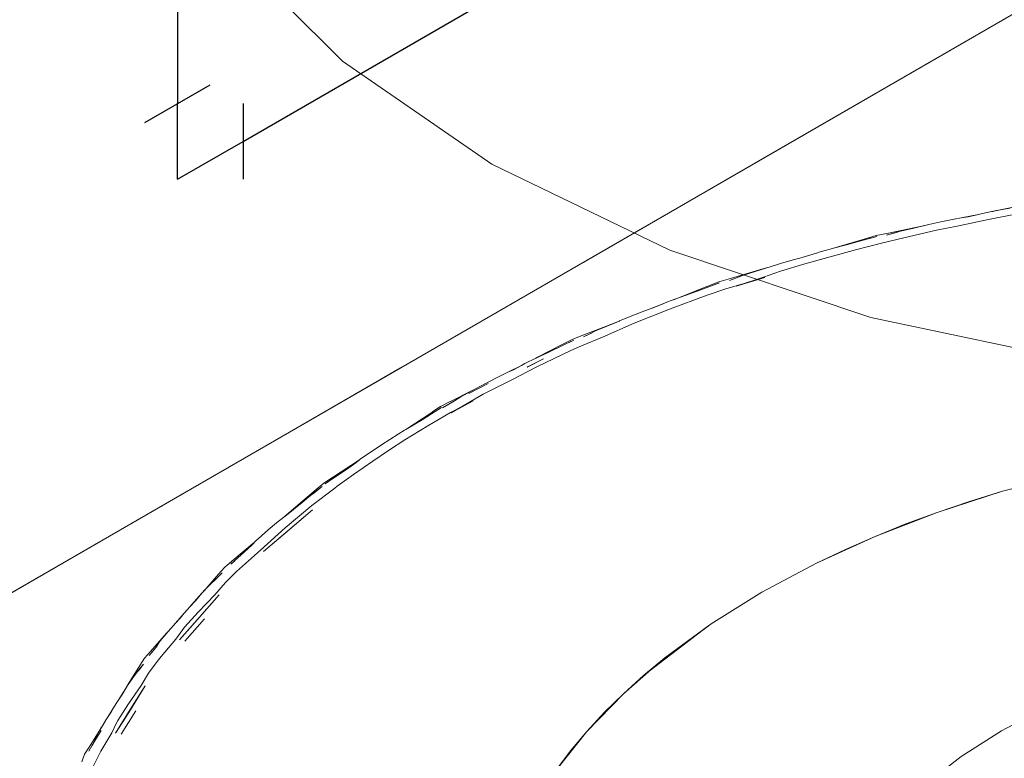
# Model space of a CAD drawing. Header units: millimetres. Extents: x -16331 to -10174, y -4135 to -3584.
# Tile 399 of 456: x -10209.66 to -10207.06, y -3990 to -3988.04. Entities that reach past the tile are written whole.
import ezdxf

# ---------------------------------------------------------------- set-up
doc = ezdxf.new("R2010")
doc.units = ezdxf.units.MM
doc.layers.add('AF-Condutos', color=4, linetype='Continuous')
doc.layers.add('AF-Conexões', color=4, linetype='Continuous')
for name, color, linetype, lineweight in [('AL-Reservatório cilíndrico', 9, 'Continuous', 18), ('IFC-IfcBuildingElementProxy-Contorno', 250, 'Continuous', 5), ('IFC-IfcFlowTerminal-Contorno', 250, 'Continuous', 5)]:
    doc.layers.add(name, color=color, linetype=linetype, lineweight=lineweight)

msp = doc.modelspace()

# ---------------------------------------------------------------- linework, layer by layer
at = {"layer": 'AF-Condutos'}
for p, q in [((-10209.2439, -3985.0645), (-10209.2439, -3988.2645)), ((-10209.0707, -3988.3645), (-10207.5984, -3987.5145))]:
    msp.add_line(p, q, dxfattribs=at)
at = {"layer": 'AF-Conexões'}
for p, q in [((-10209.3305, -3988.3145), (-10209.1573, -3988.2145)), ((-10209.2439, -3988.4645), (-10209.2439, -3988.2645)), ((-10209.0707, -3988.2645), (-10209.0707, -3988.4645)), ((-10209.2439, -3988.4645), (-10209.0707, -3988.3645))]:
    msp.add_line(p, q, dxfattribs=at)
at = {"layer": 'AL-Reservatório cilíndrico'}
msp.add_lwpolyline([(-10209.1153, -3987.845), (-10208.8079, -3988.1524), (-10208.4127, -3988.4244), (-10207.9417, -3988.6525), (-10207.4092, -3988.83), (-10206.8314, -3988.9514), (-10206.2259, -3989.0131), (-10205.6111, -3989.0131), (-10205.0056, -3988.9514), (-10204.4278, -3988.83), (-10203.8954, -3988.6525), (-10203.4244, -3988.4244), (-10203.0291, -3988.1524), (-10202.7217, -3987.845)], dxfattribs=at)
at = {"layer": 'IFC-IfcBuildingElementProxy-Contorno', "lineweight": 5}
for p, q in [((-10205.9185, -3987.3844), (-10211.2882, -3990.4846)), ((-10205.9189, -3987.3846), (-10207.6918, -3988.4081)), ((-10207.6918, -3988.4081), (-10207.9221, -3988.5412)), ((-10207.9221, -3988.5412), (-10208.1584, -3988.6775)), ((-10208.169, -3988.6837), (-10208.4148, -3988.8256)), ((-10208.1584, -3988.6775), (-10208.169, -3988.6837)), ((-10208.4148, -3988.8256), (-10208.6541, -3988.9637)), ((-10208.6541, -3988.9637), (-10208.7255, -3989.005)), ((-10208.7255, -3989.005), (-10208.9648, -3989.1431)), ((-10208.9648, -3989.1431), (-10209.2106, -3989.285)), ((-10209.2106, -3989.285), (-10209.2212, -3989.2912)), ((-10209.2212, -3989.2912), (-10209.4575, -3989.4276)), ((-10209.4575, -3989.4276), (-10209.6878, -3989.5606))]:
    msp.add_line(p, q, dxfattribs=at)
at = {"layer": 'IFC-IfcFlowTerminal-Contorno', "lineweight": 5}
for p, q in [((-10206.9889, -3988.5292), (-10207.0837, -3988.5489)), ((-10207.1135, -3988.5549), (-10207.1245, -3988.5574)), ((-10207.0931, -3988.5509), (-10207.1135, -3988.5549)), ((-10207.0179, -3988.5553), (-10207.107, -3988.5724)), ((-10207.0767, -3988.5476), (-10207.0931, -3988.5509)), ((-10207.0863, -3988.5495), (-10207.0931, -3988.5509)), ((-10207.0837, -3988.5489), (-10207.0863, -3988.5495)), ((-10207.0402, -3988.541), (-10207.0767, -3988.5476)), ((-10207.224, -3988.5775), (-10207.2556, -3988.5846)), ((-10207.1888, -3988.5702), (-10207.224, -3988.5775)), ((-10207.1703, -3988.5669), (-10207.1888, -3988.5702)), ((-10207.107, -3988.5724), (-10207.1807, -3988.5885)), ((-10207.1245, -3988.5574), (-10207.1703, -3988.5669)), ((-10207.1515, -3988.5635), (-10207.1703, -3988.5669)), ((-10207.1245, -3988.5574), (-10207.1515, -3988.5635)), ((-10207.3627, -3988.6069), (-10207.3956, -3988.6137)), ((-10207.3683, -3988.6121), (-10207.3389, -3988.6046)), ((-10207.347, -3988.6063), (-10207.3683, -3988.6121)), ((-10207.2748, -3988.5886), (-10207.3627, -3988.6069)), ((-10207.3311, -3988.602), (-10207.347, -3988.6063)), ((-10207.2952, -3988.5935), (-10207.3311, -3988.602)), ((-10207.2355, -3988.5989), (-10207.3224, -3988.6192)), ((-10207.2596, -3988.5855), (-10207.2952, -3988.5935)), ((-10207.2556, -3988.5846), (-10207.2748, -3988.5886)), ((-10207.2556, -3988.5846), (-10207.2596, -3988.5855)), ((-10207.1807, -3988.5885), (-10207.2355, -3988.5989)), ((-10207.4267, -3988.6229), (-10207.5168, -3988.6494)), ((-10207.4391, -3988.6287), (-10207.4738, -3988.638)), ((-10207.3808, -3988.6334), (-10207.4503, -3988.651)), ((-10207.3938, -3988.6161), (-10207.4391, -3988.6287)), ((-10207.3956, -3988.6137), (-10207.4267, -3988.6229)), ((-10207.4121, -3988.6214), (-10207.3938, -3988.6161)), ((-10207.3224, -3988.6192), (-10207.3808, -3988.6334)), ((-10207.5431, -3988.6569), (-10207.5535, -3988.6602)), ((-10207.5263, -3988.6522), (-10207.5431, -3988.6569)), ((-10207.5084, -3988.6472), (-10207.5263, -3988.6522)), ((-10207.5204, -3988.6505), (-10207.5263, -3988.6522)), ((-10207.5168, -3988.6494), (-10207.5204, -3988.6505)), ((-10207.4503, -3988.651), (-10207.5171, -3988.6694)), ((-10207.4738, -3988.638), (-10207.5084, -3988.6472)), ((-10207.6149, -3988.6777), (-10207.6482, -3988.6875)), ((-10207.5972, -3988.6731), (-10207.6149, -3988.6777)), ((-10207.5535, -3988.6602), (-10207.5972, -3988.6731)), ((-10207.5793, -3988.6683), (-10207.5972, -3988.6731)), ((-10207.5171, -3988.6694), (-10207.5841, -3988.6884)), ((-10207.5535, -3988.6602), (-10207.5793, -3988.6683)), ((-10207.6954, -3988.7019), (-10207.7805, -3988.727)), ((-10207.7152, -3988.7084), (-10207.7488, -3988.7193)), ((-10207.6818, -3988.698), (-10207.7152, -3988.7084)), ((-10207.678, -3988.6968), (-10207.6954, -3988.7019)), ((-10207.6482, -3988.7074), (-10207.6938, -3988.7237)), ((-10207.678, -3988.6968), (-10207.6818, -3988.698)), ((-10207.6482, -3988.6875), (-10207.678, -3988.6968)), ((-10207.5841, -3988.6884), (-10207.6482, -3988.7074)), ((-10207.8117, -3988.7361), (-10207.8406, -3988.7475)), ((-10207.7805, -3988.727), (-10207.8117, -3988.7361)), ((-10207.7838, -3988.7321), (-10207.7575, -3988.723)), ((-10207.7647, -3988.7252), (-10207.7838, -3988.7321)), ((-10207.6938, -3988.7237), (-10207.7654, -3988.7473)), ((-10207.7654, -3988.7473), (-10207.6898, -3988.7243)), ((-10207.7488, -3988.7193), (-10207.7647, -3988.7252)), ((-10207.7236, -3988.7343), (-10207.7447, -3988.7405)), ((-10207.6898, -3988.7243), (-10207.7236, -3988.7343)), ((-10207.8406, -3988.7475), (-10207.9313, -3988.7831)), ((-10207.8518, -3988.7541), (-10207.888, -3988.7673)), ((-10207.8097, -3988.7384), (-10207.8518, -3988.7541)), ((-10207.7928, -3988.7546), (-10207.8425, -3988.7715)), ((-10207.8219, -3988.7432), (-10207.8095, -3988.7383)), ((-10207.8095, -3988.7383), (-10207.8097, -3988.7384)), ((-10207.7447, -3988.7405), (-10207.7928, -3988.7546)), ((-10207.9472, -3988.7891), (-10207.957, -3988.7932)), ((-10207.9374, -3988.7855), (-10207.9472, -3988.7891)), ((-10207.8425, -3988.7715), (-10207.9424, -3988.8085)), ((-10207.888, -3988.7673), (-10207.9374, -3988.7855)), ((-10207.9313, -3988.7831), (-10207.9374, -3988.7855)), ((-10208.0144, -3988.8151), (-10208.0465, -3988.8276)), ((-10207.9424, -3988.8085), (-10208.0359, -3988.8449)), ((-10207.9977, -3988.8091), (-10208.0144, -3988.8151)), ((-10207.957, -3988.7932), (-10207.9977, -3988.8091)), ((-10207.981, -3988.8032), (-10207.9977, -3988.8091)), ((-10207.957, -3988.7932), (-10207.981, -3988.8032)), ((-10208.0813, -3988.8421), (-10208.1377, -3988.8658)), ((-10208.0756, -3988.8397), (-10208.1161, -3988.8556)), ((-10208.0747, -3988.8394), (-10208.0813, -3988.8421)), ((-10208.0747, -3988.8394), (-10208.0756, -3988.8397)), ((-10208.0465, -3988.8276), (-10208.0747, -3988.8394)), ((-10208.1161, -3988.8556), (-10208.1691, -3988.8764)), ((-10208.1377, -3988.8658), (-10208.1534, -3988.8733)), ((-10208.0359, -3988.8449), (-10208.1192, -3988.882)), ((-10208.198, -3988.8877), (-10208.2242, -3988.9011)), ((-10208.1953, -3988.8897), (-10208.2181, -3988.9011)), ((-10208.208, -3988.8962), (-10208.1953, -3988.8897)), ((-10208.1691, -3988.8764), (-10208.198, -3988.8877)), ((-10208.1953, -3988.8897), (-10208.1953, -3988.8897)), ((-10208.1192, -3988.882), (-10208.1752, -3988.9047)), ((-10208.1701, -3988.8812), (-10208.1471, -3988.8708)), ((-10208.1534, -3988.8733), (-10208.1701, -3988.8812)), ((-10208.2031, -3988.9171), (-10208.2933, -3988.9605)), ((-10208.2242, -3988.9011), (-10208.2918, -3988.9355)), ((-10208.2181, -3988.9011), (-10208.263, -3988.9228)), ((-10208.1752, -3988.9047), (-10208.2031, -3988.9171)), ((-10208.2962, -3988.9377), (-10208.3246, -3988.9519)), ((-10208.2756, -3988.9392), (-10208.3192, -3988.9614)), ((-10208.3163, -3988.9599), (-10208.2756, -3988.9392)), ((-10208.2956, -3988.9374), (-10208.2962, -3988.9377)), ((-10208.263, -3988.9228), (-10208.2956, -3988.9374)), ((-10208.2918, -3988.9355), (-10208.2956, -3988.9374)), ((-10208.3339, -3988.9569), (-10208.3696, -3988.9751)), ((-10208.3553, -3988.9684), (-10208.3696, -3988.9751)), ((-10208.2933, -3988.9605), (-10208.3595, -3988.9949)), ((-10208.3339, -3988.9569), (-10208.3553, -3988.9684)), ((-10208.3246, -3988.9519), (-10208.3339, -3988.9569)), ((-10208.3192, -3988.9614), (-10208.3163, -3988.9599)), ((-10208.3912, -3988.9851), (-10208.4237, -3989.0021)), ((-10208.3696, -3988.9751), (-10208.3912, -3988.9851)), ((-10208.3595, -3988.9949), (-10208.3721, -3989.0013)), ((-10208.4647, -3989.0235), (-10208.5221, -3989.0527)), ((-10208.465, -3989.0241), (-10208.4944, -3989.0404)), ((-10208.4731, -3989.0311), (-10208.4217, -3989.0049)), ((-10208.4455, -3989.0137), (-10208.465, -3989.0241)), ((-10208.4541, -3989.0181), (-10208.4647, -3989.0235)), ((-10208.4455, -3989.0137), (-10208.4541, -3989.0181)), ((-10208.4237, -3989.0021), (-10208.4455, -3989.0137)), ((-10208.3721, -3989.0013), (-10208.4356, -3989.0331)), ((-10208.5425, -3989.0694), (-10208.5091, -3989.0495)), ((-10208.511, -3989.0504), (-10208.5425, -3989.0694)), ((-10208.4356, -3989.0331), (-10208.5198, -3989.0825)), ((-10208.5198, -3989.0825), (-10208.4616, -3989.0504)), ((-10208.4944, -3989.0404), (-10208.511, -3989.0504)), ((-10208.4616, -3989.0504), (-10208.4893, -3989.0645)), ((-10208.5452, -3989.0678), (-10208.5718, -3989.085)), ((-10208.5483, -3989.066), (-10208.5681, -3989.079)), ((-10208.5222, -3989.0527), (-10208.5483, -3989.066)), ((-10208.5221, -3989.0527), (-10208.5222, -3989.0527)), ((-10208.5221, -3989.0527), (-10208.5221, -3989.0527)), ((-10208.4893, -3989.0645), (-10208.522, -3989.0812)), ((-10208.5714, -3989.0811), (-10208.64, -3989.1261)), ((-10208.5963, -3989.1009), (-10208.6355, -3989.1235)), ((-10208.5718, -3989.085), (-10208.5963, -3989.1009)), ((-10208.522, -3989.0812), (-10208.5815, -3989.1165)), ((-10208.5681, -3989.079), (-10208.5714, -3989.0811)), ((-10208.6432, -3989.1282), (-10208.6603, -3989.1386)), ((-10208.6355, -3989.1235), (-10208.6432, -3989.1282)), ((-10208.64, -3989.1261), (-10208.6432, -3989.1282)), ((-10208.5815, -3989.1165), (-10208.6422, -3989.1535)), ((-10208.6603, -3989.1386), (-10208.7044, -3989.1671)), ((-10208.6422, -3989.1535), (-10208.6862, -3989.1821)), ((-10208.7044, -3989.1671), (-10208.729, -3989.1837)), ((-10208.7625, -3989.2063), (-10208.8341, -3989.2532)), ((-10208.7625, -3989.2063), (-10208.7722, -3989.2144)), ((-10208.7596, -3989.2039), (-10208.7625, -3989.2063)), ((-10208.729, -3989.1837), (-10208.7596, -3989.2039)), ((-10208.6862, -3989.1821), (-10208.7275, -3989.2102)), ((-10208.7966, -3989.2318), (-10208.8332, -3989.2561)), ((-10208.7722, -3989.2144), (-10208.7966, -3989.2318)), ((-10208.7275, -3989.2102), (-10208.7785, -3989.2453)), ((-10208.8341, -3989.2532), (-10208.8572, -3989.2683)), ((-10208.8332, -3989.2561), (-10208.8537, -3989.2699)), ((-10208.7785, -3989.2453), (-10208.8216, -3989.2765)), ((-10206.8815, -3989.2421), (-10207.061, -3989.2898)), ((-10208.8768, -3989.285), (-10208.9186, -3989.3204)), ((-10208.8278, -3989.2815), (-10208.8886, -3989.3277)), ((-10208.8865, -3989.2977), (-10208.861, -3989.2771)), ((-10208.8572, -3989.2683), (-10208.8768, -3989.285)), ((-10208.861, -3989.2771), (-10208.8721, -3989.2855)), ((-10208.8537, -3989.2698), (-10208.8447, -3989.2639)), ((-10208.8537, -3989.2699), (-10208.8537, -3989.2698)), ((-10208.8216, -3989.2765), (-10208.8278, -3989.2815)), ((-10208.897, -3989.3042), (-10208.9154, -3989.32)), ((-10208.8721, -3989.2855), (-10208.897, -3989.3042)), ((-10207.2334, -3989.3456), (-10207.061, -3989.2898)), ((-10207.061, -3989.2898), (-10207.1481, -3989.3167)), ((-10208.9186, -3989.3204), (-10208.9632, -3989.3583)), ((-10208.8886, -3989.3277), (-10208.9592, -3989.3866)), ((-10208.9154, -3989.32), (-10208.9375, -3989.3384)), ((-10207.1481, -3989.3167), (-10207.2334, -3989.3456)), ((-10208.9632, -3989.3583), (-10208.9821, -3989.3731)), ((-10208.887, -3989.3391), (-10208.9656, -3989.4057)), ((-10208.9605, -3989.3562), (-10208.9632, -3989.3583)), ((-10208.9375, -3989.3384), (-10208.9605, -3989.3562)), ((-10208.9518, -3989.3942), (-10208.887, -3989.3391)), ((-10207.3977, -3989.409), (-10207.2334, -3989.3456)), ((-10207.2334, -3989.3456), (-10207.3166, -3989.3763)), ((-10208.9592, -3989.3866), (-10209.0246, -3989.4455)), ((-10208.9821, -3989.3731), (-10209.0039, -3989.3921)), ((-10207.3166, -3989.3763), (-10207.3977, -3989.409)), ((-10209.0309, -3989.4152), (-10209.0359, -3989.4201)), ((-10209.0039, -3989.3921), (-10209.0309, -3989.4152)), ((-10209.0167, -3989.4493), (-10208.9518, -3989.3942)), ((-10208.9656, -3989.4057), (-10209.0167, -3989.4493)), ((-10207.5528, -3989.4796), (-10207.3977, -3989.409)), ((-10207.3977, -3989.409), (-10207.4764, -3989.4434)), ((-10209.0407, -3989.4242), (-10209.1001, -3989.4746)), ((-10209.0468, -3989.431), (-10209.0668, -3989.4501)), ((-10209.0359, -3989.4201), (-10209.0468, -3989.431)), ((-10209.0359, -3989.4201), (-10209.0407, -3989.4242)), ((-10209.0844, -3989.4658), (-10209.1033, -3989.4828)), ((-10209.0668, -3989.4501), (-10209.0844, -3989.4658)), ((-10209.0246, -3989.4455), (-10209.0724, -3989.4878)), ((-10207.4764, -3989.4434), (-10207.5528, -3989.4796)), ((-10209.1197, -3989.4913), (-10209.1356, -3989.5093)), ((-10209.1001, -3989.4746), (-10209.1197, -3989.4913)), ((-10209.1033, -3989.4828), (-10209.0929, -3989.4735)), ((-10209.0724, -3989.4878), (-10209.0877, -3989.5023)), ((-10207.5528, -3989.4796), (-10207.6979, -3989.557)), ((-10207.6979, -3989.557), (-10207.5528, -3989.4796)), ((-10209.1356, -3989.5093), (-10209.1685, -3989.5467)), ((-10209.1384, -3989.5181), (-10209.1612, -3989.5397)), ((-10209.1424, -3989.5226), (-10209.1256, -3989.5059)), ((-10209.1256, -3989.5059), (-10209.1384, -3989.5181)), ((-10209.0877, -3989.5023), (-10209.1171, -3989.531)), ((-10209.1612, -3989.5397), (-10209.1794, -3989.5594)), ((-10209.1171, -3989.531), (-10209.145, -3989.5637)), ((-10209.1878, -3989.5685), (-10209.2119, -3989.5958)), ((-10209.1794, -3989.5594), (-10209.1963, -3989.5795)), ((-10209.1339, -3989.5637), (-10209.191, -3989.6291)), ((-10209.145, -3989.5637), (-10209.1894, -3989.6091)), ((-10209.1717, -3989.5502), (-10209.1878, -3989.5685)), ((-10209.1863, -3989.6231), (-10209.1339, -3989.5637)), ((-10209.1685, -3989.5467), (-10209.1717, -3989.5502)), ((-10207.6979, -3989.557), (-10207.832, -3989.6408)), ((-10207.832, -3989.6408), (-10207.6979, -3989.557)), ((-10209.2119, -3989.5958), (-10209.2179, -3989.6021)), ((-10209.1963, -3989.5795), (-10209.2119, -3989.5958)), ((-10209.2264, -3989.6122), (-10209.2493, -3989.6382)), ((-10209.2386, -3989.6824), (-10209.1863, -3989.6231)), ((-10209.2264, -3989.6122), (-10209.2366, -3989.6244)), ((-10209.2179, -3989.6021), (-10209.2264, -3989.6122)), ((-10209.1894, -3989.6091), (-10209.2255, -3989.6491)), ((-10209.2552, -3989.6446), (-10209.2688, -3989.6603)), ((-10209.2493, -3989.6382), (-10209.2552, -3989.6446)), ((-10209.2366, -3989.6244), (-10209.2493, -3989.6382)), ((-10209.191, -3989.6291), (-10209.2386, -3989.6824)), ((-10209.2255, -3989.6491), (-10209.2298, -3989.655)), ((-10209.2245, -3989.6863), (-10209.1723, -3989.6272)), ((-10208.0109, -3989.7772), (-10207.8377, -3989.6446)), ((-10207.9544, -3989.7304), (-10207.832, -3989.6408)), ((-10207.8377, -3989.6446), (-10207.9544, -3989.7304)), ((-10207.832, -3989.6408), (-10207.8469, -3989.6517)), ((-10209.2736, -3989.6658), (-10209.2899, -3989.6857)), ((-10209.2724, -3989.6643), (-10209.2859, -3989.6796)), ((-10209.2688, -3989.6603), (-10209.2736, -3989.6658)), ((-10209.2688, -3989.6603), (-10209.2724, -3989.6643)), ((-10209.2298, -3989.655), (-10209.2482, -3989.6806)), ((-10207.8469, -3989.6517), (-10207.9544, -3989.7304)), ((-10209.2859, -3989.6796), (-10209.3159, -3989.7136)), ((-10209.2993, -3989.7004), (-10209.3017, -3989.7032)), ((-10209.2899, -3989.6857), (-10209.3012, -3989.7026)), ((-10209.3012, -3989.7026), (-10209.2993, -3989.7004)), ((-10209.2482, -3989.6806), (-10209.2871, -3989.727)), ((-10209.3159, -3989.7136), (-10209.3317, -3989.7316)), ((-10209.3017, -3989.7032), (-10209.319, -3989.724)), ((-10209.319, -3989.724), (-10209.3087, -3989.7116)), ((-10209.3087, -3989.7116), (-10209.3012, -3989.7026)), ((-10209.2871, -3989.727), (-10209.2976, -3989.7401)), ((-10209.3436, -3989.7506), (-10209.3683, -3989.7903)), ((-10209.3475, -3989.7643), (-10209.3345, -3989.7467)), ((-10209.3345, -3989.7467), (-10209.3446, -3989.7597)), ((-10209.3317, -3989.7316), (-10209.3436, -3989.7506)), ((-10209.2976, -3989.7401), (-10209.3206, -3989.7708)), ((-10207.9544, -3989.7304), (-10208.0109, -3989.7772)), ((-10207.9544, -3989.7304), (-10208.0109, -3989.7772)), ((-10207.9904, -3989.7615), (-10207.9544, -3989.7304)), ((-10209.3446, -3989.7597), (-10209.3628, -3989.7831)), ((-10209.3206, -3989.7708), (-10209.3401, -3989.8035)), ((-10208.0641, -3989.8252), (-10207.9904, -3989.7615)), ((-10208.0109, -3989.7772), (-10208.0641, -3989.8252)), ((-10209.3764, -3989.8038), (-10209.3887, -3989.8248)), ((-10209.3717, -3989.7957), (-10209.3822, -3989.8126)), ((-10209.3628, -3989.7831), (-10209.3764, -3989.8038)), ((-10209.3401, -3989.8035), (-10209.3742, -3989.8516)), ((-10209.3301, -3989.8044), (-10209.3734, -3989.8748)), ((-10209.3683, -3989.7903), (-10209.3717, -3989.7957)), ((-10209.3692, -3989.8671), (-10209.3301, -3989.8044)), ((-10209.3822, -3989.8126), (-10209.4013, -3989.8432)), ((-10209.3887, -3989.8248), (-10209.4013, -3989.8432)), ((-10208.1607, -3989.9248), (-10208.0641, -3989.8252)), ((-10208.0641, -3989.8252), (-10208.1141, -3989.8744)), ((-10209.4108, -3989.8584), (-10209.428, -3989.8859)), ((-10209.4105, -3989.8579), (-10209.4189, -3989.8723)), ((-10209.4105, -3989.8579), (-10209.4108, -3989.8584)), ((-10209.4051, -3989.8487), (-10209.4105, -3989.8579)), ((-10209.4013, -3989.8432), (-10209.4051, -3989.8487)), ((-10209.3742, -3989.8516), (-10209.4024, -3989.8957)), ((-10209.4189, -3989.8723), (-10209.428, -3989.8859)), ((-10209.4083, -3989.9298), (-10209.3692, -3989.8671)), ((-10209.3734, -3989.8748), (-10209.4083, -3989.9298)), ((-10209.3934, -3989.9326), (-10209.3545, -3989.8702)), ((-10208.1141, -3989.8744), (-10208.1607, -3989.9248)), ((-10206.9461, -3989.8614), (-10207.0639, -3989.9231)), ((-10207.0639, -3989.9231), (-10206.9461, -3989.8614)), ((-10209.4431, -3989.9101), (-10209.447, -3989.9166)), ((-10209.4431, -3989.9101), (-10209.4457, -3989.9143)), ((-10209.4331, -3989.8937), (-10209.4431, -3989.9101)), ((-10209.428, -3989.8859), (-10209.4331, -3989.8937)), ((-10209.4062, -3989.9037), (-10209.418, -3989.9284)), ((-10209.4024, -3989.8957), (-10209.4062, -3989.9037)), ((-10209.4562, -3989.9311), (-10209.4781, -3989.9663)), ((-10209.466, -3989.9543), (-10209.4462, -3989.9227)), ((-10209.447, -3989.9166), (-10209.4588, -3989.9373)), ((-10209.4457, -3989.9143), (-10209.4562, -3989.9311)), ((-10209.418, -3989.9284), (-10209.4467, -3989.9775)), ((-10208.2434, -3990.0284), (-10208.1607, -3989.9248)), ((-10208.1607, -3989.9248), (-10208.2038, -3989.9761)), ((-10207.0639, -3989.9231), (-10207.1707, -3989.9911)), ((-10207.1707, -3989.9911), (-10207.0639, -3989.9231)), ((-10209.4663, -3989.955), (-10209.479, -3989.977)), ((-10209.471, -3989.9631), (-10209.466, -3989.9543)), ((-10209.4647, -3989.9523), (-10209.4663, -3989.955)), ((-10209.4588, -3989.9373), (-10209.466, -3989.9543)), ((-10209.466, -3989.9543), (-10209.4647, -3989.9523)), ((-10209.4899, -3989.9853), (-10209.4976, -3990.005)), ((-10209.4781, -3989.9663), (-10209.4899, -3989.9853)), ((-10209.479, -3989.977), (-10209.471, -3989.9631)), ((-10209.4467, -3989.9775), (-10209.4542, -3989.9913)), ((-10208.2038, -3989.9761), (-10208.2434, -3990.0284)), ((-10209.4542, -3989.9913), (-10209.4703, -3990.0232)), ((-10207.1707, -3989.9911), (-10207.2654, -3990.0648)), ((-10207.2654, -3990.0648), (-10207.1707, -3989.9911))]:
    msp.add_line(p, q, dxfattribs=at)

doc.saveas('drawing.dxf')
